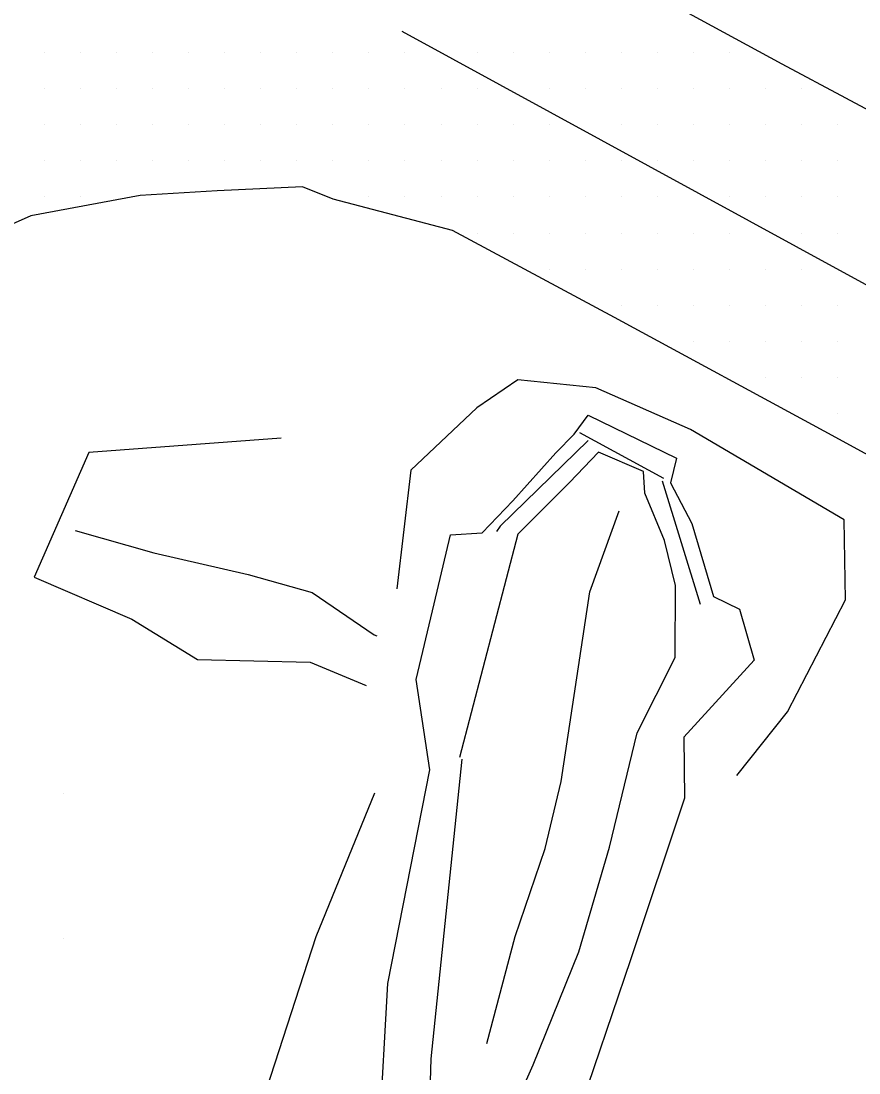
# Model space of a CAD drawing. Extents: x 1762120 to 1766775, y 709485 to 712965.
# Drawn here: x 1764742.2 to 1764800.2, y 710785.6 to 710858.4 of the extents above; entities that cross this region are included whole.
import ezdxf

# ---------------------------------------------------------------- set-up
doc = ezdxf.new("R2010")
doc.units = 0
for name, color, linetype in [('Exist DTM Breakline', 7, 'Continuous'), ('Exist DTM Breakline Underwater', 7, 'Continuous'), ('Exist DTM QL2 LIDAR Elevation Point', 7, 'Continuous'), ('Exist DTM Scan Elevation Point', 7, 'Continuous'), ('Exist Roads EOP', 7, 'Continuous'), ('Exist Roads EOT', 7, 'Continuous'), ('Exist Structure Major Bridge WW', 7, 'Continuous'), ('Exist Structure Minor Head and End Wall', 7, 'Continuous'), ('PH Exist DTM Breakline', 7, 'Continuous')]:
    doc.layers.add(name, color=color, linetype=linetype)

msp = doc.modelspace()

# ---------------------------------------------------------------- linework, layer by layer
at = {"layer": 'Exist DTM Breakline'}
for points in [[(1764791.752, 710806.181), (1764795.265, 710810.606), (1764799.263, 710818.356), (1764799.174, 710823.895), (1764788.546, 710830.15), (1764781.984, 710833.033), (1764776.573, 710833.583), (1764773.722, 710831.654), (1764769.163, 710827.332), (1764768.181, 710819.126)], [(1764766.994, 710781.483), (1764767.56, 710791.794), (1764770.481, 710806.576), (1764769.522, 710812.848), (1764770.767, 710818.074), (1764771.913, 710822.861), (1764774.096, 710822.987), (1764776.223, 710825.221), (1764779.197, 710828.527), (1764780.47, 710829.821), (1764781.434, 710831.142), (1764787.574, 710828.173), (1764787.151, 710826.455), (1764788.623, 710823.639), (1764790.117, 710818.592), (1764791.925, 710817.708), (1764792.948, 710814.187), (1764788.065, 710808.844), (1764788.119, 710804.613), (1764784.369, 710793.437), (1764780.576, 710782.207)], [(1764766.643, 710804.969), (1764762.58, 710795.029), (1764755.156, 710772.194), (1764749.685, 710751.814), (1764744.7, 710728.633), (1764745.723, 710703.677), (1764747.545, 710686.494), (1764744.778, 710654.564), (1764742.163, 710628.068), (1764735.528, 710601.79), (1764734.554, 710583.938)]]:
    msp.add_lwpolyline(points, dxfattribs=at)
at = {"layer": 'Exist DTM Breakline Underwater'}
for points in [[(1764762.696, 710738.63), (1764763.776, 710743.014), (1764764.282, 710749.567), (1764765.876, 710757.325), (1764766.617, 710765.217), (1764768.882, 710771.019), (1764773.02, 710775.797), (1764777.642, 710786.164), (1764780.808, 710793.973), (1764782.924, 710801.229), (1764784.835, 710809.149), (1764787.483, 710814.367), (1764787.493, 710819.347), (1764786.733, 710822.464), (1764785.367, 710825.733), (1764785.273, 710827.231), (1764782.164, 710828.581), (1764780.157, 710826.489), (1764776.571, 710822.913), (1764772.537, 710807.447)], [(1764774.431, 710787.64), (1764776.392, 710795.031), (1764778.457, 710801.141), (1764779.578, 710805.778), (1764781.567, 710818.908), (1764783.588, 710824.509)], [(1764762.494, 710737.866), (1764759.911, 710735.878), (1764757.625, 710734.42), (1764757.578, 710739.242), (1764758.184, 710743.93), (1764759.559, 710749.669), (1764761.776, 710758.987), (1764763.662, 710766.417), (1764766.084, 710771.779), (1764770.283, 710777.166), (1764770.574, 710786.57), (1764772.725, 710807.33)]]:
    msp.add_lwpolyline(points, dxfattribs=at)
at = {"layer": 'Exist DTM QL2 LIDAR Elevation Point'}
for p, q in [((1764745.08, 710804.936), (1764745.08, 710804.936)), ((1764745.08, 710794.935), (1764745.08, 710794.935))]:
    msp.add_line(p, q, dxfattribs=at)
at = {"layer": 'Exist DTM Scan Elevation Point'}
for p, q in [((1764743.75, 710856.25), (1764743.75, 710856.25)), ((1764746.25, 710856.25), (1764746.25, 710856.25)), ((1764748.75, 710856.25), (1764748.75, 710856.25)), ((1764751.25, 710856.25), (1764751.25, 710856.25)), ((1764753.75, 710856.25), (1764753.75, 710856.25)), ((1764756.25, 710856.25), (1764756.25, 710856.25)), ((1764758.75, 710856.25), (1764758.75, 710856.25)), ((1764761.25, 710856.25), (1764761.25, 710856.25)), ((1764763.75, 710856.25), (1764763.75, 710856.25)), ((1764766.25, 710856.25), (1764766.25, 710856.25)), ((1764768.75, 710856.25), (1764768.75, 710856.25)), ((1764773.75, 710856.25), (1764773.75, 710856.25)), ((1764776.25, 710856.25), (1764776.25, 710856.25)), ((1764778.75, 710856.25), (1764778.75, 710856.25)), ((1764781.25, 710856.25), (1764781.25, 710856.25)), ((1764783.75, 710856.25), (1764783.75, 710856.25)), ((1764786.25, 710856.25), (1764786.25, 710856.25)), ((1764788.75, 710856.25), (1764788.75, 710856.25)), ((1764791.25, 710856.25), (1764791.25, 710856.25)), ((1764743.75, 710853.75), (1764743.75, 710853.75)), ((1764746.25, 710853.75), (1764746.25, 710853.75)), ((1764748.75, 710853.75), (1764748.75, 710853.75)), ((1764751.25, 710853.75), (1764751.25, 710853.75)), ((1764753.75, 710853.75), (1764753.75, 710853.75)), ((1764756.25, 710853.75), (1764756.25, 710853.75)), ((1764758.75, 710853.75), (1764758.75, 710853.75)), ((1764761.25, 710853.75), (1764761.25, 710853.75)), ((1764763.75, 710853.75), (1764763.75, 710853.75)), ((1764766.25, 710853.75), (1764766.25, 710853.75)), ((1764768.752, 710853.753), (1764768.752, 710853.753)), ((1764771.25, 710853.75), (1764771.25, 710853.75)), ((1764773.75, 710853.75), (1764773.75, 710853.75)), ((1764778.75, 710853.75), (1764778.75, 710853.75)), ((1764781.25, 710853.75), (1764781.25, 710853.75)), ((1764783.75, 710853.75), (1764783.75, 710853.75)), ((1764786.25, 710853.75), (1764786.25, 710853.75)), ((1764788.75, 710853.75), (1764788.75, 710853.75)), ((1764791.25, 710853.75), (1764791.25, 710853.75)), ((1764793.75, 710853.75), (1764793.75, 710853.75)), ((1764796.25, 710853.75), (1764796.25, 710853.75)), ((1764743.75, 710851.25), (1764743.75, 710851.25)), ((1764746.25, 710851.25), (1764746.25, 710851.25)), ((1764748.75, 710851.25), (1764748.75, 710851.25)), ((1764751.25, 710851.25), (1764751.25, 710851.25)), ((1764753.75, 710851.25), (1764753.75, 710851.25)), ((1764756.25, 710851.25), (1764756.25, 710851.25)), ((1764758.75, 710851.25), (1764758.75, 710851.25)), ((1764761.25, 710851.25), (1764761.25, 710851.25)), ((1764763.75, 710851.25), (1764763.75, 710851.25)), ((1764766.25, 710851.25), (1764766.25, 710851.25)), ((1764768.75, 710851.25), (1764768.75, 710851.25)), ((1764771.25, 710851.25), (1764771.25, 710851.25)), ((1764773.75, 710851.25), (1764773.75, 710851.25)), ((1764776.25, 710851.25), (1764776.25, 710851.25)), ((1764778.75, 710851.25), (1764778.75, 710851.25)), ((1764783.75, 710851.25), (1764783.75, 710851.25)), ((1764786.25, 710851.25), (1764786.25, 710851.25)), ((1764788.75, 710851.25), (1764788.75, 710851.25)), ((1764791.25, 710851.25), (1764791.25, 710851.25)), ((1764793.75, 710851.25), (1764793.75, 710851.25)), ((1764796.25, 710851.25), (1764796.25, 710851.25)), ((1764798.75, 710851.25), (1764798.75, 710851.25)), ((1764743.75, 710848.75), (1764743.75, 710848.75)), ((1764746.25, 710848.75), (1764746.25, 710848.75)), ((1764748.75, 710848.75), (1764748.75, 710848.75)), ((1764751.25, 710848.75), (1764751.25, 710848.75)), ((1764753.75, 710848.75), (1764753.75, 710848.75)), ((1764756.25, 710848.75), (1764756.25, 710848.75)), ((1764758.75, 710848.75), (1764758.75, 710848.75)), ((1764761.25, 710848.75), (1764761.25, 710848.75)), ((1764763.75, 710848.75), (1764763.75, 710848.75)), ((1764766.25, 710848.75), (1764766.25, 710848.75)), ((1764768.75, 710848.75), (1764768.75, 710848.75)), ((1764771.25, 710848.75), (1764771.25, 710848.75)), ((1764773.75, 710848.75), (1764773.75, 710848.75)), ((1764776.25, 710848.75), (1764776.25, 710848.75)), ((1764778.75, 710848.75), (1764778.75, 710848.75)), ((1764781.25, 710848.75), (1764781.25, 710848.75)), ((1764783.75, 710848.75), (1764783.75, 710848.75)), ((1764786.25, 710848.75), (1764786.25, 710848.75)), ((1764788.75, 710848.75), (1764788.75, 710848.75)), ((1764791.25, 710848.75), (1764791.25, 710848.75)), ((1764793.75, 710848.75), (1764793.75, 710848.75)), ((1764796.25, 710848.75), (1764796.25, 710848.75)), ((1764798.75, 710848.75), (1764798.75, 710848.75)), ((1764743.75, 710846.25), (1764743.75, 710846.25)), ((1764746.25, 710846.25), (1764746.25, 710846.25)), ((1764766.25, 710846.25), (1764766.25, 710846.25)), ((1764768.75, 710846.25), (1764768.75, 710846.25)), ((1764771.25, 710846.25), (1764771.25, 710846.25)), ((1764773.75, 710846.25), (1764773.75, 710846.25)), ((1764776.25, 710846.25), (1764776.25, 710846.25)), ((1764778.75, 710846.25), (1764778.75, 710846.25)), ((1764781.25, 710846.25), (1764781.25, 710846.25)), ((1764783.75, 710846.25), (1764783.75, 710846.25)), ((1764786.25, 710846.25), (1764786.25, 710846.25)), ((1764791.25, 710846.25), (1764791.25, 710846.25)), ((1764793.75, 710846.25), (1764793.75, 710846.25)), ((1764796.25, 710846.25), (1764796.25, 710846.25)), ((1764798.75, 710846.25), (1764798.75, 710846.25)), ((1764773.75, 710843.75), (1764773.75, 710843.75)), ((1764776.25, 710843.75), (1764776.25, 710843.75)), ((1764778.75, 710843.75), (1764778.75, 710843.75)), ((1764781.25, 710843.75), (1764781.25, 710843.75)), ((1764783.75, 710843.75), (1764783.75, 710843.75)), ((1764786.25, 710843.75), (1764786.25, 710843.75)), ((1764788.75, 710843.75), (1764788.75, 710843.75)), ((1764791.25, 710843.75), (1764791.25, 710843.75)), ((1764796.25, 710843.75), (1764796.25, 710843.75)), ((1764798.75, 710843.75), (1764798.75, 710843.75)), ((1764778.75, 710841.25), (1764778.75, 710841.25)), ((1764781.25, 710841.25), (1764781.25, 710841.25)), ((1764783.75, 710841.25), (1764783.75, 710841.25)), ((1764786.25, 710841.25), (1764786.25, 710841.25)), ((1764788.75, 710841.25), (1764788.75, 710841.25)), ((1764791.25, 710841.25), (1764791.25, 710841.25)), ((1764793.75, 710841.25), (1764793.75, 710841.25)), ((1764796.25, 710841.25), (1764796.25, 710841.25)), ((1764783.75, 710838.75), (1764783.75, 710838.75)), ((1764786.25, 710838.75), (1764786.25, 710838.75)), ((1764788.75, 710838.75), (1764788.75, 710838.75)), ((1764791.25, 710838.75), (1764791.25, 710838.75)), ((1764793.75, 710838.75), (1764793.75, 710838.75)), ((1764796.25, 710838.75), (1764796.25, 710838.75)), ((1764798.75, 710838.75), (1764798.75, 710838.75)), ((1764788.75, 710836.25), (1764788.75, 710836.25)), ((1764791.25, 710836.25), (1764791.25, 710836.25)), ((1764793.75, 710836.25), (1764793.75, 710836.25)), ((1764796.25, 710836.25), (1764796.25, 710836.25)), ((1764798.75, 710836.25), (1764798.75, 710836.25)), ((1764793.75, 710833.75), (1764793.75, 710833.75)), ((1764796.25, 710833.75), (1764796.25, 710833.75)), ((1764798.75, 710833.75), (1764798.75, 710833.75)), ((1764798.75, 710831.25), (1764798.75, 710831.25))]:
    msp.add_line(p, q, dxfattribs=at)
at = {"layer": 'Exist Roads EOP'}
for points in [[(1764822.916, 710840.215), (1764808.11, 710848.382), (1764794.883, 710855.456), (1764781.71, 710862.631), (1764768.576, 710869.876), (1764755.442, 710877.14), (1764742.276, 710884.328), (1764738.455, 710887.826), (1764735.813, 710893.106), (1764735.359, 710896.07), (1764734.238, 710905.211), (1764738.237, 710914.75)], [(1764812.348, 710822.085), (1764798.349, 710829.728), (1764783.271, 710837.899), (1764772.045, 710843.941), (1764763.781, 710846.092), (1764761.655, 710846.953), (1764755.74, 710846.687), (1764750.408, 710846.342), (1764742.831, 710844.934), (1764739.399, 710843.422), (1764735.473, 710839.935), (1764731.926, 710835.483), (1764727.879, 710829.168), (1764726.325, 710825.377), (1764725.208, 710818.056), (1764723.859, 710803.115), (1764722.889, 710788.146), (1764721.809, 710773.184), (1764720.831, 710758.217), (1764719.771, 710743.256), (1764718.959, 710728.279), (1764718.242, 710717.271), (1764718.108, 710714.495)]]:
    msp.add_lwpolyline(points, dxfattribs=at)
at = {"layer": 'Exist Roads EOT'}
msp.add_lwpolyline([(1764768.545, 710857.739), (1764799.374, 710840.91), (1764816.814, 710831.398)], dxfattribs=at)
at = {"layer": 'Exist Structure Major Bridge WW'}
msp.add_line((1764786.575, 710826.591), (1764789.197, 710818.053), dxfattribs=at)
msp.add_lwpolyline([(1764781.436, 710829.394), (1764775.359, 710823.445), (1764775.104, 710823.089)], dxfattribs=at)
at = {"layer": 'Exist Structure Minor Head and End Wall'}
msp.add_line((1764786.696, 710826.755), (1764780.859, 710829.908), dxfattribs=at)
at = {"layer": 'PH Exist DTM Breakline'}
for points in [[(1764760.183, 710829.553), (1764746.845, 710828.555), (1764743.062, 710819.928), (1764749.841, 710817.007), (1764754.385, 710814.22), (1764762.192, 710814.027), (1764766.068, 710812.426)], [(1764745.91, 710823.151), (1764751.357, 710821.612), (1764757.891, 710820.1), (1764762.329, 710818.859), (1764766.618, 710815.921), (1764766.809, 710815.868)]]:
    msp.add_lwpolyline(points, dxfattribs=at)

doc.saveas('drawing.dxf')
